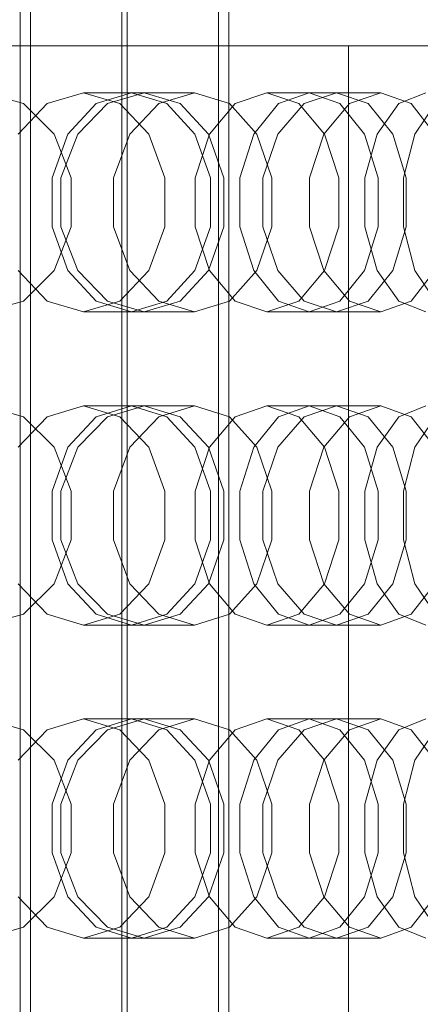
# Model space of a CAD drawing. Header units: millimetres. Extents: x -4395 to 65662, y -65530 to 6847.
# Tile 726 of 1034: x 25480 to 25557, y -17984 to -17795. Entities that reach past the tile are written whole.
import ezdxf

# ---------------------------------------------------------------- set-up
doc = ezdxf.new("R2010")
doc.units = ezdxf.units.MM
for name, color, linetype, lineweight in [('COTAS_P', 1, 'Continuous', 0), ('superior_briquetadora', 7, 'Continuous', 0), ('superior_C05', 7, 'Continuous', 0)]:
    doc.layers.add(name, color=color, linetype=linetype, lineweight=lineweight)
doc.dimstyles.new('R19_100', dxfattribs={"dimtxt": 250, "dimasz": 150, "dimexe": 150, "dimexo": 80, "dimgap": 100, "dimtad": 1, "dimtih": 1, "dimtoh": 1, "dimdsep": 46, "dimcen": 0.09, "dimadec": 0, "dimazin": 0, "dimtfac": 1, "dimtdec": 4, "dimtofl": 0, "dimtmove": 0, "dimatfit": 3, "dimfxl": 1, "dimtolj": 1, "dimtzin": 0, "dimarcsym": 0})

# ---------------------------------------------------------------- blocks, each defined once
blk = doc.blocks.new('DIM_R33_31')
at = {"layer": 'COTAS_P'}
for p, q in [((24250.07, -17080), (24400.07, -17035)), ((26750.07, -17080), (26600.07, -17035)), ((24250.07, -17980), (24250.07, -17080)), ((24250.07, -17080), (26750.07, -17080)), ((24250.07, -17080), (24400.07, -17125)), ((26750.07, -17080), (26600.07, -17125)), ((26750.07, -17980), (26750.07, -17080))]:
    blk.add_line(p, q, dxfattribs=at)
blk.add_text('2500 P', height=250, dxfattribs=at).set_placement((25500.07, -16980))

msp = doc.modelspace()

# ---------------------------------------------------------------- linework, layer by layer
at = {"layer": 'superior_briquetadora'}
for p, q in [((25467.798, -17800), (25482.858, -17800)), ((25473.637, -17800), (25489.675, -17800)), ((25490.657, -17800), (25474.657, -17800)), ((25495.81, -17800), (25478.778, -17800)), ((25482.858, -17800), (25500.227, -17800)), ((25489.675, -17800), (25505.097, -17800)), ((25506.039, -17800), (25490.657, -17800)), ((25513.179, -17800), (25495.81, -17800)), ((25500.227, -17800), (25517.258, -17800)), ((25505.097, -17800), (25519.864, -17800)), ((25520.765, -17800), (25506.039, -17800)), ((25528.239, -17800), (25513.179, -17800)), ((25517.258, -17800), (25531.361, -17800)), ((25519.864, -17800), (25533.939, -17800)), ((25534.795, -17800), (25520.765, -17800)), ((25538.698, -17800), (25528.239, -17800)), ((25531.361, -17800), (25540.388, -17800)), ((25533.939, -17800), (25547.285, -17800)), ((25548.095, -17800), (25534.795, -17800)), ((25542.964, -17800), (25538.698, -17800)), ((25540.388, -17800), (25542.964, -17800)), ((25542.964, -18160), (25542.964, -17800)), ((25547.285, -17800), (25559.869, -17800)), ((25560.629, -17800), (25548.095, -17800)), ((25480.73, -17811.08), (25473.297, -17809)), ((25492.191, -17809), (25485.243, -17811.08)), ((25492.191, -17809), (25503.836, -17809)), ((25499.139, -17811.08), (25492.191, -17809)), ((25494.647, -17811.08), (25501.398, -17809)), ((25496.819, -17811.08), (25503.836, -17809)), ((25501.398, -17809), (25513.486, -17809)), ((25501.398, -17809), (25508.15, -17811.08)), ((25503.836, -17809), (25510.716, -17811.08)), ((25513.486, -17809), (25506.664, -17811.08)), ((25520.167, -17811.08), (25513.486, -17809)), ((25527.368, -17809), (25521.249, -17811.08)), ((25527.368, -17809), (25540.706, -17809)), ((25533.487, -17811.08), (25527.368, -17809)), ((25529.549, -17811.08), (25535.443, -17809)), ((25534.508, -17811.08), (25540.706, -17809)), ((25535.443, -17809), (25549.169, -17809)), ((25535.443, -17809), (25541.338, -17811.08)), ((25540.706, -17809), (25546.747, -17811.08)), ((25549.169, -17809), (25543.193, -17811.08)), ((25554.983, -17811.08), (25549.169, -17809)), ((25557.801, -17809), (25552.616, -17811.08)), ((25485.243, -17811.08), (25479.671, -17816.907)), ((25486.602, -17816.906), (25480.73, -17811.08)), ((25489.233, -17816.907), (25494.647, -17811.08)), ((25491.094, -17816.906), (25496.819, -17811.08)), ((25504.71, -17816.907), (25499.139, -17811.08)), ((25506.664, -17811.08), (25501.09, -17816.906)), ((25508.15, -17811.08), (25513.564, -17816.907)), ((25510.716, -17811.08), (25516.133, -17816.906)), ((25521.249, -17811.08), (25516.342, -17816.907)), ((25525.421, -17816.906), (25520.167, -17811.08)), ((25524.821, -17816.907), (25529.549, -17811.08)), ((25529.425, -17816.906), (25534.508, -17811.08)), ((25538.394, -17816.907), (25533.487, -17811.08)), ((25543.193, -17811.08), (25538.285, -17816.906)), ((25541.338, -17811.08), (25546.065, -17816.907)), ((25546.747, -17811.08), (25551.477, -17816.906)), ((25552.616, -17811.08), (25548.458, -17816.907)), ((25559.529, -17816.906), (25554.983, -17811.08)), ((25555.708, -17816.907), (25559.668, -17811.08)), ((25486.229, -17825.327), (25489.233, -17816.907)), ((25489.827, -17825.326), (25486.602, -17816.906)), ((25487.879, -17825.326), (25491.094, -17816.906)), ((25501.09, -17816.906), (25497.958, -17825.326)), ((25507.802, -17825.327), (25504.71, -17816.907)), ((25513.564, -17816.907), (25516.568, -17825.327)), ((25516.342, -17816.907), (25513.619, -17825.327)), ((25516.133, -17816.906), (25519.102, -17825.326)), ((25522.198, -17825.327), (25524.821, -17816.907)), ((25528.297, -17825.326), (25525.421, -17816.906)), ((25526.56, -17825.326), (25529.425, -17816.906)), ((25538.285, -17816.906), (25535.516, -17825.326)), ((25541.118, -17825.327), (25538.394, -17816.907)), ((25546.065, -17816.907), (25548.689, -17825.327)), ((25548.458, -17816.907), (25546.15, -17825.327)), ((25551.477, -17816.906), (25554.058, -17825.326)), ((25553.511, -17825.327), (25555.708, -17816.907)), ((25486.229, -17834.673), (25486.229, -17825.327)), ((25487.879, -17834.674), (25487.879, -17825.326)), ((25489.827, -17834.674), (25489.827, -17825.326)), ((25497.958, -17825.326), (25497.958, -17834.674)), ((25507.802, -17834.673), (25507.802, -17825.327)), ((25513.619, -17825.327), (25513.619, -17834.673)), ((25516.568, -17825.327), (25516.568, -17834.673)), ((25519.102, -17825.326), (25519.102, -17834.674)), ((25522.198, -17834.673), (25522.198, -17825.327)), ((25526.56, -17834.674), (25526.56, -17825.326)), ((25528.297, -17834.674), (25528.297, -17825.326)), ((25535.516, -17825.326), (25535.516, -17834.674)), ((25541.118, -17834.673), (25541.118, -17825.327)), ((25546.15, -17825.327), (25546.15, -17834.673)), ((25548.689, -17825.327), (25548.689, -17834.673)), ((25553.511, -17834.673), (25553.511, -17825.327)), ((25554.058, -17825.326), (25554.058, -17834.674)), ((25489.233, -17843.093), (25486.229, -17834.673)), ((25486.602, -17843.094), (25489.827, -17834.674)), ((25491.094, -17843.094), (25487.879, -17834.674)), ((25497.958, -17834.674), (25501.09, -17843.094)), ((25504.71, -17843.093), (25507.802, -17834.673)), ((25516.568, -17834.673), (25513.564, -17843.093)), ((25513.619, -17834.673), (25516.342, -17843.093)), ((25519.102, -17834.674), (25516.133, -17843.094)), ((25524.821, -17843.093), (25522.198, -17834.673)), ((25525.421, -17843.094), (25528.297, -17834.674)), ((25529.425, -17843.094), (25526.56, -17834.674)), ((25535.516, -17834.674), (25538.285, -17843.094)), ((25538.394, -17843.093), (25541.118, -17834.673)), ((25548.689, -17834.673), (25546.065, -17843.093)), ((25546.15, -17834.673), (25548.458, -17843.093)), ((25554.058, -17834.674), (25551.477, -17843.094)), ((25555.708, -17843.093), (25553.511, -17834.673)), ((25479.671, -17843.093), (25485.243, -17848.92)), ((25480.73, -17848.92), (25486.602, -17843.094)), ((25494.647, -17848.92), (25489.233, -17843.093)), ((25496.819, -17848.92), (25491.094, -17843.094)), ((25499.139, -17848.92), (25504.71, -17843.093)), ((25501.09, -17843.094), (25506.664, -17848.92)), ((25513.564, -17843.093), (25508.15, -17848.92)), ((25516.133, -17843.094), (25510.716, -17848.92)), ((25516.342, -17843.093), (25521.249, -17848.92)), ((25520.167, -17848.92), (25525.421, -17843.094)), ((25529.549, -17848.92), (25524.821, -17843.093)), ((25534.508, -17848.92), (25529.425, -17843.094)), ((25533.487, -17848.92), (25538.394, -17843.093)), ((25538.285, -17843.094), (25543.193, -17848.92)), ((25546.065, -17843.093), (25541.338, -17848.92)), ((25551.477, -17843.094), (25546.747, -17848.92)), ((25548.458, -17843.093), (25552.616, -17848.92)), ((25554.983, -17848.92), (25559.529, -17843.094)), ((25559.668, -17848.92), (25555.708, -17843.093)), ((25473.297, -17851), (25480.73, -17848.92)), ((25485.243, -17848.92), (25492.191, -17851)), ((25492.191, -17851), (25499.139, -17848.92)), ((25501.398, -17851), (25494.647, -17848.92)), ((25503.836, -17851), (25496.819, -17848.92)), ((25508.15, -17848.92), (25501.398, -17851)), ((25510.716, -17848.92), (25503.836, -17851)), ((25506.664, -17848.92), (25513.486, -17851)), ((25513.486, -17851), (25520.167, -17848.92)), ((25521.249, -17848.92), (25527.368, -17851)), ((25527.368, -17851), (25533.487, -17848.92)), ((25535.443, -17851), (25529.549, -17848.92)), ((25540.706, -17851), (25534.508, -17848.92)), ((25541.338, -17848.92), (25535.443, -17851)), ((25546.747, -17848.92), (25540.706, -17851)), ((25543.193, -17848.92), (25549.169, -17851)), ((25549.169, -17851), (25554.983, -17848.92)), ((25552.616, -17848.92), (25557.801, -17851)), ((25492.191, -17851), (25503.836, -17851)), ((25501.398, -17851), (25513.486, -17851)), ((25527.368, -17851), (25540.706, -17851)), ((25535.443, -17851), (25549.169, -17851)), ((25480.73, -17871.08), (25473.297, -17869)), ((25492.191, -17869), (25485.243, -17871.08)), ((25492.191, -17869), (25503.836, -17869)), ((25499.139, -17871.08), (25492.191, -17869)), ((25494.647, -17871.08), (25501.398, -17869)), ((25496.819, -17871.08), (25503.836, -17869)), ((25501.398, -17869), (25513.486, -17869)), ((25501.398, -17869), (25508.15, -17871.08)), ((25503.836, -17869), (25510.716, -17871.08)), ((25513.486, -17869), (25506.664, -17871.08)), ((25520.167, -17871.08), (25513.486, -17869)), ((25527.368, -17869), (25521.249, -17871.08)), ((25527.368, -17869), (25540.706, -17869)), ((25533.487, -17871.08), (25527.368, -17869)), ((25529.549, -17871.08), (25535.443, -17869)), ((25534.508, -17871.08), (25540.706, -17869)), ((25535.443, -17869), (25549.169, -17869)), ((25535.443, -17869), (25541.338, -17871.08)), ((25540.706, -17869), (25546.747, -17871.08)), ((25549.169, -17869), (25543.193, -17871.08)), ((25554.983, -17871.08), (25549.169, -17869)), ((25557.801, -17869), (25552.616, -17871.08)), ((25485.243, -17871.08), (25479.671, -17876.907)), ((25486.602, -17876.906), (25480.73, -17871.08)), ((25489.233, -17876.907), (25494.647, -17871.08)), ((25491.094, -17876.906), (25496.819, -17871.08)), ((25504.71, -17876.907), (25499.139, -17871.08)), ((25506.664, -17871.08), (25501.09, -17876.906)), ((25508.15, -17871.08), (25513.564, -17876.907)), ((25510.716, -17871.08), (25516.133, -17876.906)), ((25521.249, -17871.08), (25516.342, -17876.907)), ((25525.421, -17876.906), (25520.167, -17871.08)), ((25524.821, -17876.907), (25529.549, -17871.08)), ((25529.425, -17876.906), (25534.508, -17871.08)), ((25538.394, -17876.907), (25533.487, -17871.08)), ((25543.193, -17871.08), (25538.285, -17876.906)), ((25541.338, -17871.08), (25546.065, -17876.907)), ((25546.747, -17871.08), (25551.477, -17876.906)), ((25552.616, -17871.08), (25548.458, -17876.907)), ((25559.529, -17876.906), (25554.983, -17871.08)), ((25555.708, -17876.907), (25559.668, -17871.08)), ((25486.229, -17885.327), (25489.233, -17876.907)), ((25489.827, -17885.326), (25486.602, -17876.906)), ((25487.879, -17885.326), (25491.094, -17876.906)), ((25501.09, -17876.906), (25497.958, -17885.326)), ((25507.802, -17885.327), (25504.71, -17876.907)), ((25513.564, -17876.907), (25516.568, -17885.327)), ((25516.342, -17876.907), (25513.619, -17885.327)), ((25516.133, -17876.906), (25519.102, -17885.326)), ((25522.198, -17885.327), (25524.821, -17876.907)), ((25528.297, -17885.326), (25525.421, -17876.906)), ((25526.56, -17885.326), (25529.425, -17876.906)), ((25538.285, -17876.906), (25535.516, -17885.326)), ((25541.118, -17885.327), (25538.394, -17876.907)), ((25546.065, -17876.907), (25548.689, -17885.327)), ((25548.458, -17876.907), (25546.15, -17885.327)), ((25551.477, -17876.906), (25554.058, -17885.326)), ((25553.511, -17885.327), (25555.708, -17876.907)), ((25486.229, -17894.673), (25486.229, -17885.327)), ((25487.879, -17894.674), (25487.879, -17885.326)), ((25489.827, -17894.674), (25489.827, -17885.326)), ((25497.958, -17885.326), (25497.958, -17894.674)), ((25507.802, -17894.673), (25507.802, -17885.327)), ((25513.619, -17885.327), (25513.619, -17894.673)), ((25516.568, -17885.327), (25516.568, -17894.673)), ((25519.102, -17885.326), (25519.102, -17894.674)), ((25522.198, -17894.673), (25522.198, -17885.327)), ((25526.56, -17894.674), (25526.56, -17885.326)), ((25528.297, -17894.674), (25528.297, -17885.326)), ((25535.516, -17885.326), (25535.516, -17894.674)), ((25541.118, -17894.673), (25541.118, -17885.327)), ((25546.15, -17885.327), (25546.15, -17894.673)), ((25548.689, -17885.327), (25548.689, -17894.673)), ((25553.511, -17894.673), (25553.511, -17885.327)), ((25554.058, -17885.326), (25554.058, -17894.674)), ((25489.233, -17903.093), (25486.229, -17894.673)), ((25486.602, -17903.094), (25489.827, -17894.674)), ((25491.094, -17903.094), (25487.879, -17894.674)), ((25497.958, -17894.674), (25501.09, -17903.094)), ((25504.71, -17903.093), (25507.802, -17894.673)), ((25516.568, -17894.673), (25513.564, -17903.093)), ((25513.619, -17894.673), (25516.342, -17903.093)), ((25519.102, -17894.674), (25516.133, -17903.094)), ((25524.821, -17903.093), (25522.198, -17894.673)), ((25525.421, -17903.094), (25528.297, -17894.674)), ((25529.425, -17903.094), (25526.56, -17894.674)), ((25535.516, -17894.674), (25538.285, -17903.094)), ((25538.394, -17903.093), (25541.118, -17894.673)), ((25548.689, -17894.673), (25546.065, -17903.093)), ((25546.15, -17894.673), (25548.458, -17903.093)), ((25554.058, -17894.674), (25551.477, -17903.094)), ((25555.708, -17903.093), (25553.511, -17894.673)), ((25479.671, -17903.093), (25485.243, -17908.92)), ((25480.73, -17908.92), (25486.602, -17903.094)), ((25494.647, -17908.92), (25489.233, -17903.093)), ((25496.819, -17908.92), (25491.094, -17903.094)), ((25499.139, -17908.92), (25504.71, -17903.093)), ((25501.09, -17903.094), (25506.664, -17908.92)), ((25513.564, -17903.093), (25508.15, -17908.92)), ((25516.133, -17903.094), (25510.716, -17908.92)), ((25516.342, -17903.093), (25521.249, -17908.92)), ((25520.167, -17908.92), (25525.421, -17903.094)), ((25529.549, -17908.92), (25524.821, -17903.093)), ((25534.508, -17908.92), (25529.425, -17903.094)), ((25533.487, -17908.92), (25538.394, -17903.093)), ((25538.285, -17903.094), (25543.193, -17908.92)), ((25546.065, -17903.093), (25541.338, -17908.92)), ((25551.477, -17903.094), (25546.747, -17908.92)), ((25548.458, -17903.093), (25552.616, -17908.92)), ((25554.983, -17908.92), (25559.529, -17903.094)), ((25559.668, -17908.92), (25555.708, -17903.093)), ((25473.297, -17911), (25480.73, -17908.92)), ((25485.243, -17908.92), (25492.191, -17911)), ((25492.191, -17911), (25499.139, -17908.92)), ((25501.398, -17911), (25494.647, -17908.92)), ((25503.836, -17911), (25496.819, -17908.92)), ((25508.15, -17908.92), (25501.398, -17911)), ((25510.716, -17908.92), (25503.836, -17911)), ((25506.664, -17908.92), (25513.486, -17911)), ((25513.486, -17911), (25520.167, -17908.92)), ((25521.249, -17908.92), (25527.368, -17911)), ((25527.368, -17911), (25533.487, -17908.92)), ((25535.443, -17911), (25529.549, -17908.92)), ((25540.706, -17911), (25534.508, -17908.92)), ((25541.338, -17908.92), (25535.443, -17911)), ((25546.747, -17908.92), (25540.706, -17911)), ((25543.193, -17908.92), (25549.169, -17911)), ((25549.169, -17911), (25554.983, -17908.92)), ((25552.616, -17908.92), (25557.801, -17911)), ((25492.191, -17911), (25503.836, -17911)), ((25501.398, -17911), (25513.486, -17911)), ((25527.368, -17911), (25540.706, -17911)), ((25535.443, -17911), (25549.169, -17911)), ((25480.73, -17931.08), (25473.297, -17929)), ((25492.191, -17929), (25485.243, -17931.08)), ((25492.191, -17929), (25503.836, -17929)), ((25499.139, -17931.08), (25492.191, -17929)), ((25494.647, -17931.08), (25501.398, -17929)), ((25496.819, -17931.08), (25503.836, -17929)), ((25501.398, -17929), (25513.486, -17929)), ((25501.398, -17929), (25508.15, -17931.08)), ((25503.836, -17929), (25510.716, -17931.08)), ((25513.486, -17929), (25506.664, -17931.08)), ((25520.167, -17931.08), (25513.486, -17929)), ((25527.368, -17929), (25521.249, -17931.08)), ((25527.368, -17929), (25540.706, -17929)), ((25533.487, -17931.08), (25527.368, -17929)), ((25529.549, -17931.08), (25535.443, -17929)), ((25534.508, -17931.08), (25540.706, -17929)), ((25535.443, -17929), (25549.169, -17929)), ((25535.443, -17929), (25541.338, -17931.08)), ((25540.706, -17929), (25546.747, -17931.08)), ((25549.169, -17929), (25543.193, -17931.08)), ((25554.983, -17931.08), (25549.169, -17929)), ((25557.801, -17929), (25552.616, -17931.08)), ((25485.243, -17931.08), (25479.671, -17936.907)), ((25486.602, -17936.906), (25480.73, -17931.08)), ((25489.233, -17936.907), (25494.647, -17931.08)), ((25491.094, -17936.906), (25496.819, -17931.08)), ((25504.71, -17936.907), (25499.139, -17931.08)), ((25506.664, -17931.08), (25501.09, -17936.906)), ((25508.15, -17931.08), (25513.564, -17936.907)), ((25510.716, -17931.08), (25516.133, -17936.906)), ((25521.249, -17931.08), (25516.342, -17936.907)), ((25525.421, -17936.906), (25520.167, -17931.08)), ((25524.821, -17936.907), (25529.549, -17931.08)), ((25529.425, -17936.906), (25534.508, -17931.08)), ((25538.394, -17936.907), (25533.487, -17931.08)), ((25543.193, -17931.08), (25538.285, -17936.906)), ((25541.338, -17931.08), (25546.065, -17936.907)), ((25546.747, -17931.08), (25551.477, -17936.906)), ((25552.616, -17931.08), (25548.458, -17936.907)), ((25559.529, -17936.906), (25554.983, -17931.08)), ((25555.708, -17936.907), (25559.668, -17931.08)), ((25486.229, -17945.327), (25489.233, -17936.907)), ((25489.827, -17945.326), (25486.602, -17936.906)), ((25487.879, -17945.326), (25491.094, -17936.906)), ((25501.09, -17936.906), (25497.958, -17945.326)), ((25507.802, -17945.327), (25504.71, -17936.907)), ((25513.564, -17936.907), (25516.568, -17945.327)), ((25516.342, -17936.907), (25513.619, -17945.327)), ((25516.133, -17936.906), (25519.102, -17945.326)), ((25522.198, -17945.327), (25524.821, -17936.907)), ((25528.297, -17945.326), (25525.421, -17936.906)), ((25526.56, -17945.326), (25529.425, -17936.906)), ((25538.285, -17936.906), (25535.516, -17945.326)), ((25541.118, -17945.327), (25538.394, -17936.907)), ((25546.065, -17936.907), (25548.689, -17945.327)), ((25548.458, -17936.907), (25546.15, -17945.327)), ((25551.477, -17936.906), (25554.058, -17945.326)), ((25553.511, -17945.327), (25555.708, -17936.907)), ((25486.229, -17954.673), (25486.229, -17945.327)), ((25487.879, -17954.674), (25487.879, -17945.326)), ((25489.827, -17954.674), (25489.827, -17945.326)), ((25497.958, -17945.326), (25497.958, -17954.674)), ((25507.802, -17954.673), (25507.802, -17945.327)), ((25513.619, -17945.327), (25513.619, -17954.673)), ((25516.568, -17945.327), (25516.568, -17954.673)), ((25519.102, -17945.326), (25519.102, -17954.674)), ((25522.198, -17954.673), (25522.198, -17945.327)), ((25526.56, -17954.674), (25526.56, -17945.326)), ((25528.297, -17954.674), (25528.297, -17945.326)), ((25535.516, -17945.326), (25535.516, -17954.674)), ((25541.118, -17954.673), (25541.118, -17945.327)), ((25546.15, -17945.327), (25546.15, -17954.673)), ((25548.689, -17945.327), (25548.689, -17954.673)), ((25553.511, -17954.673), (25553.511, -17945.327)), ((25554.058, -17945.326), (25554.058, -17954.674)), ((25489.233, -17963.093), (25486.229, -17954.673)), ((25486.602, -17963.094), (25489.827, -17954.674)), ((25491.094, -17963.094), (25487.879, -17954.674)), ((25497.958, -17954.674), (25501.09, -17963.094)), ((25504.71, -17963.093), (25507.802, -17954.673)), ((25516.568, -17954.673), (25513.564, -17963.093)), ((25513.619, -17954.673), (25516.342, -17963.093)), ((25519.102, -17954.674), (25516.133, -17963.094)), ((25524.821, -17963.093), (25522.198, -17954.673)), ((25525.421, -17963.094), (25528.297, -17954.674)), ((25529.425, -17963.094), (25526.56, -17954.674)), ((25535.516, -17954.674), (25538.285, -17963.094)), ((25538.394, -17963.093), (25541.118, -17954.673)), ((25548.689, -17954.673), (25546.065, -17963.093)), ((25546.15, -17954.673), (25548.458, -17963.093)), ((25554.058, -17954.674), (25551.477, -17963.094)), ((25555.708, -17963.093), (25553.511, -17954.673)), ((25479.671, -17963.093), (25485.243, -17968.92)), ((25480.73, -17968.92), (25486.602, -17963.094)), ((25494.647, -17968.92), (25489.233, -17963.093)), ((25496.819, -17968.92), (25491.094, -17963.094)), ((25499.139, -17968.92), (25504.71, -17963.093)), ((25501.09, -17963.094), (25506.664, -17968.92)), ((25513.564, -17963.093), (25508.15, -17968.92)), ((25516.133, -17963.094), (25510.716, -17968.92)), ((25516.342, -17963.093), (25521.249, -17968.92)), ((25520.167, -17968.92), (25525.421, -17963.094)), ((25529.549, -17968.92), (25524.821, -17963.093)), ((25534.508, -17968.92), (25529.425, -17963.094)), ((25533.487, -17968.92), (25538.394, -17963.093)), ((25538.285, -17963.094), (25543.193, -17968.92)), ((25546.065, -17963.093), (25541.338, -17968.92)), ((25551.477, -17963.094), (25546.747, -17968.92)), ((25548.458, -17963.093), (25552.616, -17968.92)), ((25554.983, -17968.92), (25559.529, -17963.094)), ((25559.668, -17968.92), (25555.708, -17963.093)), ((25473.297, -17971), (25480.73, -17968.92)), ((25485.243, -17968.92), (25492.191, -17971)), ((25492.191, -17971), (25499.139, -17968.92)), ((25501.398, -17971), (25494.647, -17968.92)), ((25503.836, -17971), (25496.819, -17968.92)), ((25508.15, -17968.92), (25501.398, -17971)), ((25510.716, -17968.92), (25503.836, -17971)), ((25506.664, -17968.92), (25513.486, -17971)), ((25513.486, -17971), (25520.167, -17968.92)), ((25521.249, -17968.92), (25527.368, -17971)), ((25527.368, -17971), (25533.487, -17968.92)), ((25535.443, -17971), (25529.549, -17968.92)), ((25540.706, -17971), (25534.508, -17968.92)), ((25541.338, -17968.92), (25535.443, -17971)), ((25546.747, -17968.92), (25540.706, -17971)), ((25543.193, -17968.92), (25549.169, -17971)), ((25549.169, -17971), (25554.983, -17968.92)), ((25552.616, -17968.92), (25557.801, -17971)), ((25492.191, -17971), (25503.836, -17971)), ((25501.398, -17971), (25513.486, -17971)), ((25527.368, -17971), (25540.706, -17971)), ((25535.443, -17971), (25549.169, -17971))]:
    msp.add_line(p, q, dxfattribs=at)
at = {"layer": 'superior_C05'}
for p, q in [((25499.567, -18205), (25499.567, -17755)), ((25500.567, -18205), (25500.567, -17755)), ((25480.067, -18185), (25480.067, -17775)), ((25482.067, -18185), (25482.067, -17775)), ((25518.067, -18185), (25518.067, -17775)), ((25520.067, -18185), (25520.067, -17775))]:
    msp.add_line(p, q, dxfattribs=at)

# ---------------------------------------------------------------- dimensions: what is measured, and where the dimension line sits
at = {"layer": 'COTAS_P'}
dim = msp.add_aligned_dim(p1=(24250.067, -17980), p2=(26750.067, -17980), distance=900, text='<> P', dimstyle='R19_100', dxfattribs=at)
dim.commit()
dim.dimension.update_dxf_attribs({"geometry": 'DIM_R33_31', "text_midpoint": (25500.067, -17080)})

doc.saveas('drawing.dxf')
